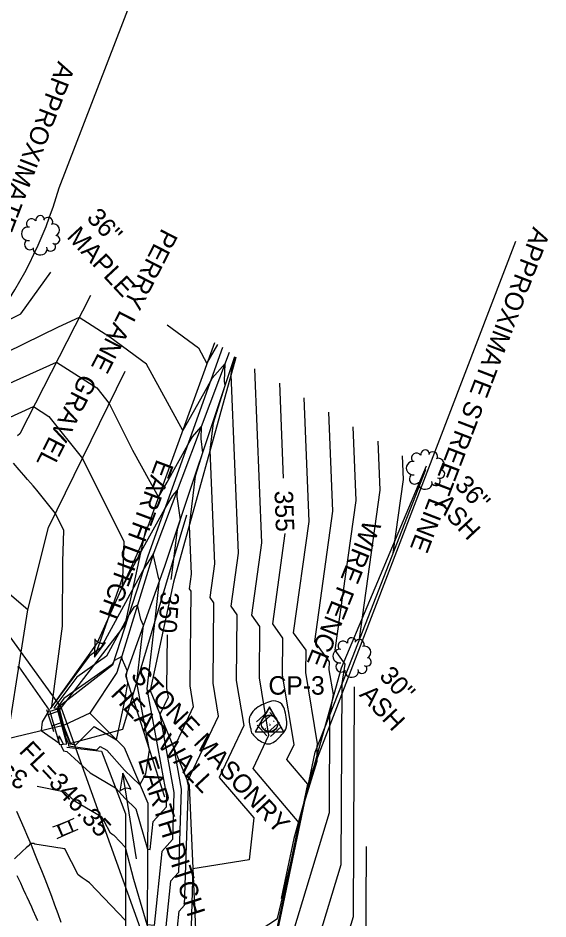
# Model space of a CAD drawing. Extents: x 487096 to 489566, y 221939 to 224454.
# Drawn here: x 488436.3 to 488528.1, y 223512.7 to 223668.7 of the extents above; entities that cross this region are included whole.
import ezdxf

# ---------------------------------------------------------------- set-up
doc = ezdxf.new("R2010")
doc.units = 0
for name, color, linetype in [('SV_BKLN_BKLN', 7, 'Continuous'), ('SV_BKLN_EARTH_TOE', 7, 'Continuous'), ('SV_BKLN_EARTH_TOP', 7, 'Continuous'), ('SV_CTRL_CPT', 7, 'Continuous'), ('SV_DRAN_DRAN_TX', 7, 'Continuous'), ('SV_DRAN_END_WALL', 7, 'Continuous'), ('SV_FENC_FENCES', 7, 'Continuous'), ('SV_FENC_FENCES_TX', 7, 'Continuous'), ('SV_MISC_MISC_TOPO', 7, 'Continuous'), ('SV_PIPE_FLOW', 7, 'Continuous'), ('SV_PIPE_RC_15', 7, 'Continuous'), ('SV_PIPE_RC_TX', 7, 'Continuous'), ('SV_ROAD_BITRD', 7, 'Continuous'), ('SV_ROAD_GRAVRD', 7, 'Continuous'), ('SV_ROAD_ROAD_TX', 7, 'Continuous'), ('SV_ROCK_MISC_ROCK', 7, 'Continuous'), ('SV_ROWL_HWYLOC', 7, 'Continuous'), ('SV_ROWL_ROWL_TX', 7, 'Continuous'), ('SV_ROWL_STREET', 7, 'Continuous'), ('SV_SIGN_SIGN', 7, 'Continuous'), ('SV_SURF_INDEX_CONTOUR', 7, 'Continuous'), ('SV_SURF_INTER_CONTOUR', 7, 'Continuous'), ('SV_TRAF_PVMTL', 7, 'Continuous'), ('SV_TREE_TREEVEG', 7, 'Continuous'), ('SV_TREE_TREEVEG_TX', 7, 'Continuous'), ('SV_WALL_STONE_WALL', 7, 'Continuous'), ('SV_WATR_DITCHE', 7, 'Continuous'), ('SV_WATR_INWETF', 7, 'Continuous'), ('SV_WATR_WATER_TX', 7, 'Continuous')]:
    doc.layers.add(name, color=color, linetype=linetype)

msp = doc.modelspace()

# ---------------------------------------------------------------- linework, layer by layer
at = {"layer": 'SV_BKLN_BKLN'}
msp.add_lwpolyline([(488443.41, 223549.39), (488444.22, 223546.19), (488445.44, 223543.03)], dxfattribs=at)
at = {"layer": 'SV_BKLN_EARTH_TOE'}
for points in [[(488471.75, 223611.63), (488458.84, 223575.49), (488452.72, 223556.61), (488443.41, 223549.39)], [(488473.83, 223610.01), (488461.7, 223573.72), (488454.94, 223554.84), (488461.7, 223533.83)]]:
    msp.add_lwpolyline(points, dxfattribs=at)
at = {"layer": 'SV_BKLN_EARTH_TOP'}
for points in [[(488470.37, 223612.43), (488457.67, 223577.47), (488450.07, 223560.49), (488441.9, 223549.07)], [(488474.03, 223609.89), (488463.28, 223570.98), (488459.2, 223552.22), (488465.98, 223535.81), (488467.42, 223503), (488467.75, 223474.67), (488474.24, 223451.57), (488476, 223421.2)], [(488444.81, 223542.39), (488450.82, 223541.73), (488454.93, 223530.88), (488454.95, 223501.19)]]:
    msp.add_lwpolyline(points, dxfattribs=at)
at = {"layer": 'SV_CTRL_CPT'}
for p, q in [((488479.88, 223549.36), (488477.4, 223545.05)), ((488479.89, 223549.4), (488477.41, 223545.09)), ((488479.89, 223549.4), (488477.41, 223545.09)), ((488482.37, 223545.05), (488479.88, 223549.36)), ((488482.37, 223545.09), (488479.89, 223549.4)), ((488482.37, 223545.09), (488479.89, 223549.4)), ((488479.88, 223546.49), (488479.88, 223546.49)), ((488479.89, 223546.53), (488479.89, 223546.53)), ((488479.89, 223546.53), (488479.89, 223546.53)), ((488477.4, 223545.05), (488482.37, 223545.05)), ((488477.41, 223545.09), (488482.37, 223545.09)), ((488477.41, 223545.09), (488482.37, 223545.09))]:
    msp.add_line(p, q, dxfattribs=at)
for centre in [(488479.89, 223546.49), (488479.89, 223546.53), (488479.89, 223546.53)]:
    msp.add_circle(centre, 1.43, dxfattribs=at)
at = {"layer": 'SV_DRAN_END_WALL'}
msp.add_lwpolyline([(488443.54, 223542.87), (488444.78, 223542.97), (488443.16, 223549), (488441.86, 223548.59), (488443.54, 223542.87)], dxfattribs=at)
at = {"layer": 'SV_FENC_FENCES'}
msp.add_lwpolyline([(488507.02, 223591.05), (488492.29, 223556.08), (488484.08, 223526.6), (488481.89, 223516.2)], dxfattribs=at)
at = {"layer": 'SV_MISC_MISC_TOPO'}
for p, q in [((488479.85, 223546.47), (488479.85, 223546.47)), ((488479.88, 223546.51), (488479.88, 223546.51)), ((488479.88, 223546.49), (488479.88, 223546.49)), ((488479.88, 223546.48), (488479.88, 223546.48)), ((488479.91, 223546.51), (488479.91, 223546.51))]:
    msp.add_line(p, q, dxfattribs=at)
at = {"layer": 'SV_PIPE_FLOW'}
for p, q in [((488454.54, 223572.16), (488449.57, 223558.01)), ((488449.62, 223561.17), (488449.57, 223558.01)), ((488449.57, 223558.01), (488451.51, 223560.51)), ((488454.48, 223537.9), (488453.97, 223534.77)), ((488456.87, 223523.09), (488454.48, 223537.9)), ((488455.95, 223535.09), (488454.48, 223537.9))]:
    msp.add_line(p, q, dxfattribs=at)
for centre, start, end in [((488450.99, 223562.06), 213.0642, 288.2658), ((488455.17, 223533.65), 61.5796, 136.7812)]:
    msp.add_arc(centre, 1.64, start, end, dxfattribs=at)
at = {"layer": 'SV_PIPE_RC_15'}
msp.add_lwpolyline([(488444.22, 223546.19), (488395.53, 223534.52)], dxfattribs=at)
at = {"layer": 'SV_ROAD_BITRD'}
for points in [[(488433.5, 223537.21), (488438.04, 223566.2), (488412.1, 223588.33)], [(488443.84, 223512.07), (488443.29, 223513.57), (488442.74, 223515.06), (488442.18, 223516.55), (488441.61, 223518.04), (488441.03, 223519.53), (488440.45, 223521.01), (488439.86, 223522.49), (488439.26, 223523.96), (488438.66, 223525.44), (488438.04, 223526.91), (488437.42, 223528.37), (488436.8, 223529.84), (488436.16, 223531.3)]]:
    msp.add_lwpolyline(points, dxfattribs=at)
at = {"layer": 'SV_ROAD_GRAVRD'}
for points in [[(488448.91, 223620.61), (488436.64, 223596.68), (488436.28, 223596.34)], [(488438.04, 223566.2), (488441.6, 223580.42), (488454.92, 223607.54)]]:
    msp.add_lwpolyline(points, dxfattribs=at)
at = {"layer": 'SV_ROCK_MISC_ROCK'}
for p, q in [((488478.46, 223546.43), (488479.94, 223547.77)), ((488479.64, 223545.02), (488481.12, 223546.36))]:
    msp.add_line(p, q, dxfattribs=at)
for points in [[(488477.62, 223546.8), (488479.48, 223548.49)], [(488479.94, 223548.42), (488481.62, 223546.57)], [(488477.72, 223546.24), (488479.4, 223544.39)], [(488479.87, 223546.31), (488479.98, 223546.19)], [(488480.58, 223546.95), (488480.69, 223546.84)], [(488479.12, 223545.62), (488479.23, 223545.5)], [(488480.03, 223544.24), (488481.88, 223545.93)]]:
    msp.add_lwpolyline(points, dxfattribs=at)
msp.add_spline([(488476.92, 223544.71), (488477.61, 223543.96), (488478.5, 223543.36), (488479.69, 223542.98), (488480.77, 223543.38), (488481.77, 223544.33), (488482.69, 223545.54), (488482.82, 223547.2), (488482.54, 223548.69), (488482.01, 223549.83), (488480.61, 223550.41), (488479.22, 223550.01), (488477.94, 223549.39), (488476.76, 223548.25), (488476.33, 223546.9), (488476.35, 223546.72), (488476.62, 223545.6), (488476.92, 223544.71), (488476.93, 223544.7)], degree=3, dxfattribs=at)
at = {"layer": 'SV_ROWL_HWYLOC'}
msp.add_lwpolyline([(487756.92, 223854.03), (487819.74, 223823.93), (487982.51, 223759.36), (488009.69, 223754.74), (488041.14, 223750.63), (488071.96, 223735.45), (488100.92, 223722.74), (488124.66, 223715.6), (488155.68, 223709.25), (488178.9, 223706.07), (488296.16, 223658.56), (488379.4, 223617.17), (488410.15, 223595.68), (488443.8, 223549.21), (488472.24, 223469.86), (488477.06, 223418.16), (488475.62, 223352.08), (488474.08, 223317.48), (488463.17, 223231.25), (488461.58, 223189.46)], dxfattribs=at)
at = {"layer": 'SV_ROWL_STREET'}
for points in [[(488443.48, 223639.24), (488443.48, 223639.26), (488456.03, 223671.95)], [(488472.24, 223469.86), (488486.84, 223537.1), (488522.5, 223630.05)]]:
    msp.add_lwpolyline(points, dxfattribs=at)
msp.add_arc((488370.44, 223660.6), 76.1, 301.4602, 343.7127, dxfattribs=at)
at = {"layer": 'SV_SIGN_SIGN'}
for p, q in [((488441.25, 223548.91), (488441.56, 223547.99)), ((488442.17, 223546.11), (488442.49, 223545.13)), ((488443.3, 223528.93), (488442.34, 223528.55)), ((488446.03, 223530.04), (488445.13, 223529.67)), ((488445.82, 223527.79), (488446.76, 223528.2)), ((488443.12, 223526.6), (488444.01, 223526.99))]:
    msp.add_line(p, q, dxfattribs=at)
for points in [[(488441.56, 223548.01), (488442.18, 223546.11), (488444.05, 223546.72), (488443.43, 223548.62)], [(488443.98, 223527), (488445.82, 223527.8), (488445.03, 223529.6), (488443.19, 223528.8)], [(488445.15, 223529.67), (488443.29, 223528.92), (488444.03, 223527.1), (488445.89, 223527.85)]]:
    msp.add_lwpolyline(points, close=True, dxfattribs=at)
at = {"layer": 'SV_SURF_INDEX_CONTOUR'}
for points in [[(488481.59, 223605.43), (488482.26, 223589)], [(488434.34, 223599.27), (488439.05, 223601.38), (488441.7, 223599.69), (488447.48, 223592.39), (488454.66, 223578.02), (488454.35, 223570.04), (488458, 223576.92), (488461.77, 223583.7), (488463.14, 223586.01), (488463.9, 223586.88), (488463.86, 223585.83), (488464.39, 223581.76), (488463.87, 223580.09), (488462.85, 223571.72), (488462.82, 223571.43)], [(488501.28, 223576.03), (488503.06, 223588.76), (488502.89, 223592.87)], [(488471.62, 223500.88), (488480.12, 223506.42), (488481.58, 223512.53), (488486.53, 223535.99), (488482.89, 223540.25), (488484.14, 223542.88), (488482.14, 223554.89), (488482.21, 223561.26), (488480.43, 223563.75), (488482.61, 223579.4)], [(488462.16, 223561.86), (488462.07, 223552.55), (488462.32, 223551.05), (488460.92, 223548.06), (488463.34, 223534.59), (488463.08, 223526.4), (488461.23, 223524.37), (488459.89, 223511.52), (488458.68, 223511.65), (488456.42, 223519.5), (488454.93, 223525.02), (488452.96, 223527.09), (488452.77, 223527.22), (488452.57, 223527.37), (488452.34, 223527.52), (488451.28, 223529.61), (488450.86, 223530.28), (488446.22, 223533.03), (488444.48, 223534.62), (488439.67, 223535.6)], [(488496.59, 223525.24), (488496.48, 223504.13), (488493.52, 223494.37), (488490.93, 223486.79), (488492.34, 223483.32)]]:
    msp.add_lwpolyline(points, dxfattribs=at)
at = {"layer": 'SV_SURF_INTER_CONTOUR'}
for points in [[(488347.45, 223685.62), (488348.17, 223663.82), (488359.93, 223648.27), (488368.87, 223641.7), (488388.68, 223633.82), (488389.05, 223633.49), (488415.01, 223616.15), (488417.06, 223614.89), (488420.5, 223613.98), (488431.74, 223614.92), (488436.84, 223617.43), (488442.03, 223624.63)], [(488463.08, 223502.95), (488464.23, 223514.02), (488465.18, 223515.06), (488465.84, 223535.74), (488465.71, 223536.46), (488471.05, 223547.78), (488470.1, 223553.49), (488470.24, 223567.4), (488469.58, 223568.32), (488470.4, 223574.16), (488469.59, 223593.83), (488470.17, 223598.56), (488472.18, 223605.05), (488472.08, 223605.76), (488472.19, 223608.87), (488469.96, 223606.29), (488469.67, 223605.81), (488468.44, 223603.59), (488464.85, 223597.25), (488458.56, 223608.7), (488452.21, 223613.42), (488446.95, 223616.79), (488443.32, 223615.16), (488431.36, 223609.29)], [(488462.16, 223615.56), (488467.56, 223611.54), (488469.05, 223608.82), (488470.92, 223612.12)], [(488473.97, 223609.92), (488473.32, 223607.8), (488473.21, 223606.92), (488474.48, 223575.99), (488473.2, 223566.8), (488474.23, 223565.35), (488474.12, 223553.96), (488475.41, 223546.15), (488471.18, 223537.17), (488477.15, 223530.18), (488476.36, 223522.93), (488466.62, 223521.35), (488466.24, 223509.39)], [(488432.06, 223604.18), (488443, 223609.09), (488449.99, 223604.61), (488452.14, 223601.89), (488456.17, 223593.83), (488460.65, 223585.68), (488462.14, 223588.31), (488465.72, 223594.75), (488466.55, 223596.15), (488468.04, 223597.87), (488467.97, 223595.79), (488468.28, 223593.4), (488467.02, 223589.33), (488465.97, 223580.73), (488466.32, 223572.34), (488465.97, 223569.84), (488466.25, 223569.45), (488466.09, 223553.02), (488466.68, 223549.42), (488463.32, 223542.26), (488464.59, 223535.16), (488464.13, 223520.73), (488462.73, 223519.2), (488461.04, 223502.92)], [(488470.22, 223505.53), (488481.28, 223512.74), (488483.57, 223522.37), (488485.04, 223529.33), (488477.04, 223538.71), (488479.77, 223544.51), (488478.13, 223554.43), (488478.22, 223563.3), (488476.81, 223565.28), (488478.56, 223577.81), (488477.33, 223607.94)], [(488479.59, 223502.68), (488485.95, 223532.87), (488488.12, 223540.01), (488488.13, 223542.45), (488488.21, 223542.97), (488486.16, 223555.36), (488486.2, 223559.21), (488484.04, 223562.23), (488486.73, 223581.46), (488485.85, 223602.92)], [(488490.11, 223600.4), (488490.81, 223583.28), (488487.66, 223560.71), (488490.19, 223557.16), (488490.17, 223555.83), (488490.88, 223551.55), (488490.29, 223547.96), (488490.21, 223531.04), (488479.41, 223495.41)], [(488484.11, 223495.06), (488492.3, 223522.07), (488492.46, 223553.46), (488493, 223556.76), (488491.27, 223559.19), (488494.89, 223585.11), (488494.37, 223597.89)], [(488498.63, 223595.38), (488498.98, 223586.93), (488495.32, 223560.77)], [(488436.25, 223556.32), (488436.5, 223556.33), (488441.74, 223548.84), (488440.54, 223546.8), (488440.37, 223545.27), (488443.42, 223543.18), (488443.39, 223543.37), (488443.45, 223544.35), (488444.17, 223542.92), (488443.76, 223542.78), (488444.22, 223541.77), (488444.78, 223541.66), (488448.83, 223537.97), (488453.23, 223535.36), (488454.88, 223533.52), (488456.75, 223531.73), (488458.77, 223524.75), (488459.22, 223524.7), (488459.73, 223529.55), (488462.03, 223532.06), (488462.09, 223534.01), (488460.39, 223543.43), (488458.69, 223552.53), (488460.16, 223564.96), (488460.84, 223571.3), (488460.73, 223571.55), (488459.79, 223575.57), (488459.75, 223575.86), (488459.75, 223575.88), (488459.74, 223575.87), (488459.62, 223575.67), (488458.17, 223573.42), (488450.68, 223559.59), (488448.69, 223558.19), (488442.19, 223549.48), (488444.05, 223563.35), (488444.08, 223574.58), (488444.3, 223579.92), (488442.81, 223582.89), (488439.61, 223586.93), (488439.31, 223587.28), (488438.94, 223587.69), (488438.52, 223588.19), (488438, 223588.78), (488437.36, 223589.51), (488436.57, 223590.43), (488435.54, 223591.61)], [(488488.82, 223494.72), (488494.39, 223513.1), (488494.59, 223552.84)], [(488454.94, 223512.38), (488448.71, 223518.91), (488448.12, 223519.33), (488447.47, 223519.79), (488446.76, 223520.28), (488444.46, 223524.78), (488444.27, 223524.81), (488444.02, 223524.85), (488443.69, 223524.91), (488443.23, 223524.98), (488442.55, 223525.1), (488441.42, 223525.28), (488439.24, 223525.62), (488439.08, 223525.73), (488438.53, 223525.73), (488438.09, 223525.29), (488437.78, 223525.01), (488437.11, 223524.4), (488435.72, 223523.1)]]:
    msp.add_lwpolyline(points, dxfattribs=at)
for points in [[(488446.5, 223554.53), (488442.52, 223549.2), (488443.26, 223549.16), (488443.54, 223547.99), (488444.57, 223544.16), (488445.07, 223543), (488445.08, 223542.66), (488449.96, 223541.94), (488450.57, 223542.54), (488451.71, 223541.87), (488454.78, 223538.43), (488457.46, 223535.88), (488458.46, 223537.78), (488459.11, 223541.88), (488456.91, 223553.63), (488457.68, 223560.16), (488458.04, 223563.49), (488457.58, 223564.54), (488457.01, 223566.98), (488456.38, 223566.64), (488455.56, 223565.37), (488451.66, 223558.16)], [(488444.3, 223550.86), (488443.16, 223549.33), (488443.37, 223549.32), (488443.95, 223546.9), (488444.36, 223545.39), (488445.37, 223543.03), (488445.37, 223542.96), (488446.33, 223542.82), (488449.5, 223545.97), (488453.37, 223543.7), (488454.85, 223550.44), (488455.34, 223553.57), (488455.13, 223554.72), (488455.21, 223555.36), (488455.24, 223555.69), (488454.44, 223557.53), (488454.3, 223558.11), (488453.02, 223557.43), (488452.95, 223557.32), (488452.63, 223556.74)]]:
    msp.add_lwpolyline(points, close=True, dxfattribs=at)
at = {"layer": 'SV_TRAF_PVMTL'}
msp.add_lwpolyline([(488439.78, 223512.32), (488439.49, 223512.98), (488438.97, 223514.14), (488438.71, 223514.72), (488438.32, 223515.59), (488437.92, 223516.46), (488437.72, 223516.9), (488437.32, 223517.76), (488437.12, 223518.19), (488436.81, 223518.84), (488436.4, 223519.7), (488436.19, 223520.13)], dxfattribs=at)
at = {"layer": 'SV_TREE_TREEVEG'}
for p, q in [((488440.31, 223631.07), (488440.31, 223631.07)), ((488506.93, 223590.49), (488506.93, 223590.49)), ((488494.22, 223557.95), (488494.22, 223557.95))]:
    msp.add_line(p, q, dxfattribs=at)
for centre, radius, start, end in [((488438.69, 223633.03), 0.874, 35.9933, 211.459), ((488440.19, 223633.72), 0.75, 23.2911, 192.3579), ((488441.51, 223633.3), 0.85, 345.5308, 152.7093), ((488438.11, 223631.31), 1.17, 79.3292, 279.9889), ((488442.47, 223631.95), 1.06, 294.1859, 111.1082), ((488438.39, 223629.46), 0.922, 137.0157, 304.5501), ((488505.32, 223592.45), 0.874, 35.9933, 211.459), ((488506.82, 223593.14), 0.75, 23.2911, 192.3579), ((488508.13, 223592.72), 0.85, 345.5308, 152.7093), ((488504.73, 223590.73), 1.17, 79.3292, 279.9889), ((488509.09, 223591.37), 1.06, 294.1859, 111.1082), ((488505.01, 223588.88), 0.922, 137.0157, 304.5501), ((488492.61, 223559.91), 0.874, 35.9933, 211.459), ((488494.11, 223560.6), 0.75, 23.2911, 192.3579), ((488495.42, 223560.18), 0.85, 345.5308, 152.7093), ((488492.02, 223558.19), 1.17, 79.3292, 279.9889), ((488496.38, 223558.83), 1.06, 294.1859, 111.1082), ((488492.3, 223556.34), 0.922, 137.0157, 304.5501)]:
    msp.add_arc(centre, radius, start, end, dxfattribs=at)
for centre, major_axis, ratio, start_param, end_param in [((488442.76, 223630.3), (0.822, -0.013), 0.901056, 4.216583, 7.444153), ((488440.18, 223628.73), (-1.2, 0.16), 0.902156, 0, 3.5401), ((488442.03, 223629.1), (0.08, -0.798), 0.999752, 5.391582, 8.241319), ((488509.38, 223589.72), (0.822, -0.013), 0.901056, 4.216583, 7.444153), ((488506.8, 223588.15), (-1.2, 0.16), 0.902156, 0, 3.5401), ((488508.65, 223588.52), (0.08, -0.798), 0.999752, 5.391582, 8.241319), ((488496.67, 223557.18), (0.822, -0.013), 0.901056, 4.216583, 7.444153), ((488494.09, 223555.61), (-1.2, 0.16), 0.902156, 0, 3.5401), ((488495.94, 223555.98), (0.08, -0.798), 0.999752, 5.391582, 8.241319)]:
    msp.add_ellipse(centre, major_axis=major_axis, ratio=ratio, start_param=start_param, end_param=end_param, dxfattribs=at)
at = {"layer": 'SV_WALL_STONE_WALL'}
msp.add_lwpolyline([(488498.85, 223493.98), (488478.13, 223495.51), (488487.76, 223541.52), (488494.22, 223557.95), (488506.93, 223590.49)], dxfattribs=at)
at = {"layer": 'SV_WATR_DITCHE'}
for points in [[(488472.9, 223610.77), (488459.67, 223575.68), (488453.45, 223555.33), (488448.77, 223548.32), (488444.22, 223546.19)], [(488448.77, 223548.32), (488454.7, 223542.37), (488458.82, 223532.7), (488458.63, 223502.69), (488460.33, 223502.91)]]:
    msp.add_lwpolyline(points, dxfattribs=at)
at = {"layer": 'SV_WATR_INWETF'}
for points in [[(488454.51, 223545.51), (488465.58, 223582.62)], [(488458.53, 223580.54), (488454.81, 223563.6), (488443.42, 223548.76)], [(488445.08, 223542.99), (488454.51, 223545.51)]]:
    msp.add_lwpolyline(points, dxfattribs=at)

# ---------------------------------------------------------------- texts
at = {"layer": 'SV_DRAN_DRAN_TX'}
for s, p in [('STONE MASONRY', (488455.68, 223554.67)), ('HEADWALL', (488452.24, 223551.46)), ('FL=346.35', (488436.38, 223541.61))]:
    msp.add_text(s, height=3.2, rotation=313.0386, dxfattribs=at).set_placement(p)
at = {"layer": 'SV_FENC_FENCES_TX'}
msp.add_text('WIRE FENCE', height=3.2, rotation=248.1731, dxfattribs=at).set_placement((488496.28, 223581.96))
at = {"layer": 'SV_PIPE_RC_TX'}
msp.add_text('CP-3', height=3.2, dxfattribs=at).set_placement((488479.69, 223551.5))
at = {"layer": 'SV_ROAD_ROAD_TX'}
for s, rotation, p in [('GRAVEL', 243.1845, (488447.28, 223607.23)), ('BIT CONC', 295.9359, (488426.51, 223520.93))]:
    msp.add_text(s, height=3.2, rotation=rotation, dxfattribs=at).set_placement(p)
at = {"layer": 'SV_ROWL_ROWL_TX'}
for s, rotation, p in [('APPROXIMATE STREET LINE', 249.009, (488443.31, 223661.31)), ('PERRY LANE', 242.8591, (488461.28, 223632.4)), ('APPROXIMATE STREET LINE', 249.009, (488525.53, 223632.62))]:
    msp.add_text(s, height=3.2, rotation=rotation, dxfattribs=at).set_placement(p)
at = {"layer": 'SV_SURF_INDEX_CONTOUR'}
for s, rotation, p in [('355', 272.1055, (488480.74, 223586.79)), ('350', 266.0696, (488461.08, 223569.4)), ('350', 157.1927, (488438.3, 223537.89))]:
    msp.add_text(s, height=3.2, rotation=rotation, dxfattribs=at).set_placement(p)
at = {"layer": 'SV_TREE_TREEVEG_TX'}
for s, p in [('36"', (488448.07, 223633.92)), ('MAPLE', (488444.64, 223630.71)), ('36"', (488511.76, 223587.65)), ('ASH', (488508.33, 223584.44)), ('30"', (488498.72, 223554.6)), ('ASH', (488495.28, 223551.39))]:
    msp.add_text(s, height=3.2, rotation=313.0386, dxfattribs=at).set_placement(p)
at = {"layer": 'SV_WATR_WATER_TX'}
for rotation, p in [(249.4625, (488460.38, 223592.4)), (287.6349, (488457.08, 223540.22))]:
    msp.add_text('EARTH DITCH', height=3.2, rotation=rotation, dxfattribs=at).set_placement(p)

doc.saveas('drawing.dxf')
